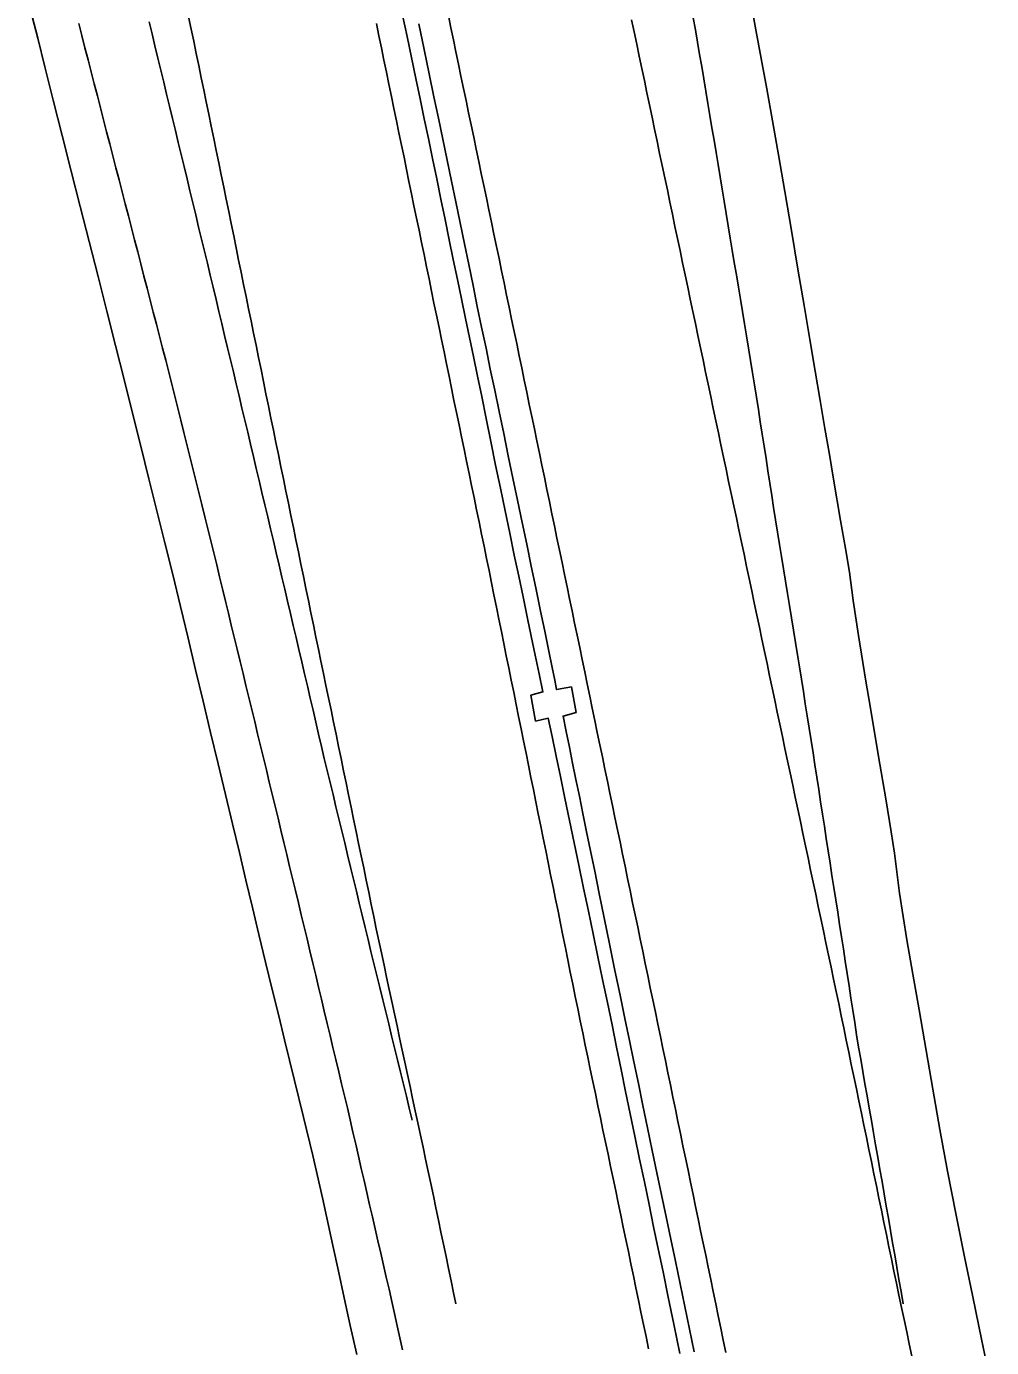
# Model space of a CAD drawing. Extents: x 1948091 to 1975253, y 787267 to 823306.
# Drawn here: x 1966877.1 to 1967071.5, y 787615.4 to 787881.5 of the extents above; entities that cross this region are included whole.
import ezdxf

# ---------------------------------------------------------------- set-up
doc = ezdxf.new("R2010")
doc.units = 0
doc.layers.add('RD_EX_Pavement_Markings', color=7, linetype='Continuous')
doc.layers.add('RD_EX_Road', color=7, linetype='Continuous')

msp = doc.modelspace()

# ---------------------------------------------------------------- linework, layer by layer
at = {"layer": 'RD_EX_Pavement_Markings'}
for points in [[(1966909.73, 787883.45), (1966910.24, 787881), (1966910.76, 787878.56), (1966911.27, 787876.11), (1966911.78, 787873.66), (1966912.29, 787871.22), (1966912.8, 787868.77), (1966913.3, 787866.32), (1966913.81, 787863.87), (1966914.31, 787861.42), (1966914.81, 787858.97), (1966915.31, 787856.52), (1966915.81, 787854.07), (1966916.31, 787851.62), (1966916.81, 787849.17), (1966917.31, 787846.73), (1966917.81, 787844.28), (1966918.31, 787841.83), (1966918.82, 787839.38), (1966919.32, 787836.93), (1966919.82, 787834.48), (1966920.32, 787832.03), (1966920.82, 787829.58), (1966921.32, 787827.13), (1966921.82, 787824.68), (1966922.32, 787822.23), (1966922.82, 787819.78), (1966923.32, 787817.33), (1966923.83, 787814.89), (1966924.33, 787812.44), (1966924.83, 787809.99), (1966925.33, 787807.54), (1966925.83, 787805.09), (1966926.33, 787802.64), (1966926.83, 787800.19), (1966927.33, 787797.74), (1966927.83, 787795.29), (1966928.33, 787792.84), (1966928.83, 787790.39), (1966929.34, 787787.94), (1966929.84, 787785.49), (1966930.34, 787783.05), (1966930.84, 787780.6), (1966931.35, 787778.15), (1966931.86, 787775.7), (1966932.36, 787773.25), (1966932.87, 787770.8), (1966933.37, 787768.36), (1966933.88, 787765.91), (1966934.39, 787763.46), (1966934.89, 787761.01), (1966935.4, 787758.56), (1966935.9, 787756.11), (1966936.41, 787753.67), (1966936.92, 787751.22), (1966937.42, 787748.77), (1966937.93, 787746.32), (1966938.43, 787743.87), (1966938.94, 787741.43), (1966939.45, 787738.98), (1966939.95, 787736.53), (1966940.46, 787734.08), (1966940.96, 787731.63), (1966941.47, 787729.18), (1966941.98, 787726.74), (1966942.48, 787724.29), (1966942.99, 787721.84), (1966943.49, 787719.39), (1966944, 787716.94), (1966944.51, 787714.49), (1966945.01, 787712.05), (1966945.52, 787709.6), (1966946.02, 787707.15), (1966946.53, 787704.7), (1966947.03, 787702.25), (1966947.54, 787699.8), (1966948.06, 787697.36), (1966948.59, 787694.92), (1966949.11, 787692.47), (1966949.64, 787690.03), (1966950.16, 787687.58), (1966950.69, 787685.14), (1966951.21, 787682.69), (1966951.73, 787680.25), (1966952.26, 787677.81), (1966952.78, 787675.36), (1966953.31, 787672.92), (1966953.83, 787670.47), (1966954.36, 787668.03), (1966954.88, 787665.58), (1966955.41, 787663.14), (1966955.93, 787660.7), (1966956.46, 787658.25), (1966956.98, 787655.81), (1966957.5, 787653.36), (1966958.03, 787650.92), (1966958.54, 787648.47), (1966959.05, 787646.02), (1966959.57, 787643.58), (1966960.08, 787641.13), (1966960.59, 787638.68), (1966961.1, 787636.24), (1966961.62, 787633.79), (1966962.12, 787631.34), (1966962.61, 787628.89), (1966963.11, 787626.44), (1966963.55, 787624.25)], [(1966962.07, 787883.73), (1966962.58, 787881.28), (1966963.09, 787878.83), (1966963.6, 787876.39), (1966964.11, 787873.94), (1966964.62, 787871.49), (1966965.14, 787869.04), (1966965.65, 787866.6), (1966966.16, 787864.15), (1966966.67, 787861.7), (1966967.18, 787859.26), (1966967.69, 787856.81), (1966968.2, 787854.36), (1966968.71, 787851.91), (1966969.22, 787849.47), (1966969.73, 787847.02), (1966970.24, 787844.57), (1966970.75, 787842.12), (1966971.26, 787839.68), (1966971.77, 787837.23), (1966972.28, 787834.78), (1966972.8, 787832.34), (1966973.31, 787829.89), (1966973.81, 787827.44), (1966974.32, 787824.99), (1966974.83, 787822.55), (1966975.34, 787820.1), (1966975.84, 787817.65), (1966976.35, 787815.2), (1966976.86, 787812.75), (1966977.37, 787810.31), (1966977.87, 787807.86), (1966978.38, 787805.41), (1966978.89, 787802.96), (1966979.4, 787800.51), (1966979.9, 787798.07), (1966980.41, 787795.62), (1966980.92, 787793.17), (1966981.43, 787790.72), (1966981.93, 787788.27), (1966982.44, 787785.83), (1966982.95, 787783.38), (1966983.46, 787780.93), (1966983.96, 787778.48), (1966984.47, 787776.03), (1966984.98, 787773.59), (1966985.49, 787771.14), (1966985.99, 787768.69), (1966986.5, 787766.24), (1966987.01, 787763.8), (1966987.52, 787761.35), (1966988.03, 787758.9), (1966988.54, 787756.45), (1966989.04, 787754), (1966989.55, 787751.56), (1966990.06, 787749.11), (1966990.57, 787746.66), (1966991.08, 787744.21), (1966991.59, 787741.77), (1966992.09, 787739.32), (1966992.6, 787736.87), (1966993.11, 787734.42), (1966993.62, 787731.97), (1966994.13, 787729.53), (1966994.64, 787727.08), (1966995.14, 787724.63), (1966995.65, 787722.18), (1966996.16, 787719.74), (1966996.67, 787717.29), (1966997.18, 787714.84), (1966997.69, 787712.39), (1966998.19, 787709.94), (1966998.7, 787707.5), (1966999.21, 787705.05), (1966999.72, 787702.6), (1967000.23, 787700.15), (1967000.73, 787697.71), (1967001.24, 787695.26), (1967001.75, 787692.81), (1967002.25, 787690.36), (1967002.76, 787687.91), (1967003.27, 787685.47), (1967003.78, 787683.02), (1967004.28, 787680.57), (1967004.79, 787678.12), (1967005.3, 787675.67), (1967005.8, 787673.23), (1967006.31, 787670.78), (1967006.82, 787668.33), (1967007.32, 787665.88), (1967007.83, 787663.43), (1967008.34, 787660.99), (1967008.85, 787658.54), (1967009.35, 787656.09), (1967009.86, 787653.64), (1967010.37, 787651.19), (1967010.87, 787648.75), (1967011.38, 787646.3), (1967011.89, 787643.85), (1967012.39, 787641.4), (1967012.9, 787638.95), (1967013.41, 787636.5), (1967013.92, 787634.06), (1967014.42, 787631.61), (1967014.93, 787629.16), (1967015.44, 787626.71), (1967015.95, 787624.27), (1967016.46, 787621.82), (1967016.96, 787619.37), (1967017.47, 787616.92), (1967017.98, 787614.47)], [(1967055.46, 787613.73), (1967054.95, 787616.18), (1967054.43, 787618.62), (1967053.91, 787621.07), (1967053.39, 787623.51), (1967052.87, 787625.96), (1967052.36, 787628.4), (1967051.85, 787630.85), (1967051.35, 787633.3), (1967050.84, 787635.75), (1967050.34, 787638.2), (1967049.83, 787640.65), (1967049.33, 787643.1), (1967048.82, 787645.54), (1967048.32, 787647.99), (1967047.81, 787650.44), (1967047.31, 787652.89), (1967046.8, 787655.34), (1967046.3, 787657.79), (1967045.79, 787660.23), (1967045.29, 787662.68), (1967044.78, 787665.13), (1967044.28, 787667.58), (1967043.77, 787670.03), (1967043.27, 787672.48), (1967042.76, 787674.93), (1967042.26, 787677.37), (1967041.75, 787679.82), (1967041.25, 787682.27), (1967040.73, 787684.72), (1967040.22, 787687.16), (1967039.7, 787689.61), (1967039.19, 787692.05), (1967038.67, 787694.5), (1967038.15, 787696.95), (1967037.64, 787699.39), (1967037.12, 787701.84), (1967036.61, 787704.29), (1967036.09, 787706.73), (1967035.58, 787709.18), (1967035.06, 787711.62), (1967034.54, 787714.07), (1967034.03, 787716.52), (1967033.51, 787718.96), (1967033, 787721.41), (1967032.48, 787723.86), (1967031.97, 787726.3), (1967031.45, 787728.75), (1967030.93, 787731.19), (1967030.42, 787733.64), (1967029.9, 787736.09), (1967029.39, 787738.53), (1967028.87, 787740.98), (1967028.36, 787743.42), (1967027.84, 787745.87), (1967027.32, 787748.32), (1967026.81, 787750.76), (1967026.29, 787753.21), (1967025.78, 787755.66), (1967025.26, 787758.1), (1967024.74, 787760.55), (1967024.23, 787762.99), (1967023.71, 787765.44), (1967023.2, 787767.89), (1967022.68, 787770.33), (1967022.16, 787772.78), (1967021.65, 787775.22), (1967021.13, 787777.67), (1967020.62, 787780.12), (1967020.1, 787782.56), (1967019.58, 787785.01), (1967019.07, 787787.46), (1967018.55, 787789.9), (1967018.03, 787792.35), (1967017.52, 787794.79), (1967017, 787797.24), (1967016.49, 787799.69), (1967015.97, 787802.13), (1967015.45, 787804.58), (1967014.94, 787807.02), (1967014.42, 787809.47), (1967013.91, 787811.92), (1967013.39, 787814.36), (1967012.87, 787816.81), (1967012.36, 787819.26), (1967011.85, 787821.7), (1967011.33, 787824.15), (1967010.82, 787826.6), (1967010.31, 787829.04), (1967009.79, 787831.49), (1967009.28, 787833.93), (1967008.76, 787836.38), (1967008.25, 787838.83), (1967007.74, 787841.27), (1967007.22, 787843.72), (1967006.71, 787846.17), (1967006.2, 787848.61), (1967005.68, 787851.06), (1967005.17, 787853.51), (1967004.65, 787855.95), (1967004.14, 787858.4), (1967003.63, 787860.85), (1967003.11, 787863.29), (1967002.6, 787865.74), (1967002.09, 787868.19), (1967001.57, 787870.63), (1967001.06, 787873.08), (1967000.54, 787875.53), (1967000.03, 787877.97), (1966999.52, 787880.42), (1966999, 787882.87)], [(1967053.73, 787624.24), (1967053.3, 787626.7), (1967052.87, 787629.16), (1967052.44, 787631.63), (1967052.02, 787634.09), (1967051.59, 787636.55), (1967051.16, 787639.02), (1967050.73, 787641.48), (1967050.3, 787643.94), (1967049.87, 787646.41), (1967049.45, 787648.87), (1967049.02, 787651.33), (1967048.59, 787653.8), (1967048.16, 787656.26), (1967047.73, 787658.72), (1967047.31, 787661.18), (1967046.88, 787663.65), (1967046.45, 787666.11), (1967046.02, 787668.57), (1967045.59, 787671.04), (1967045.16, 787673.5), (1967044.74, 787675.96), (1967044.33, 787678.43), (1967043.95, 787680.9), (1967043.57, 787683.37), (1967043.19, 787685.84), (1967042.81, 787688.31), (1967042.42, 787690.78), (1967042.04, 787693.25), (1967041.66, 787695.72), (1967041.28, 787698.19), (1967040.9, 787700.67), (1967040.52, 787703.14), (1967040.13, 787705.61), (1967039.75, 787708.08), (1967039.37, 787710.55), (1967038.99, 787713.02), (1967038.61, 787715.49), (1967038.23, 787717.96), (1967037.84, 787720.43), (1967037.46, 787722.9), (1967037.08, 787725.37), (1967036.7, 787727.84), (1967036.32, 787730.31), (1967035.94, 787732.78), (1967035.55, 787735.25), (1967035.17, 787737.73), (1967034.79, 787740.2), (1967034.39, 787742.66), (1967033.99, 787745.13), (1967033.6, 787747.6), (1967033.2, 787750.07), (1967032.8, 787752.54), (1967032.4, 787755), (1967032, 787757.47), (1967031.6, 787759.94), (1967031.2, 787762.41), (1967030.8, 787764.88), (1967030.4, 787767.34), (1967030, 787769.81), (1967029.6, 787772.28), (1967029.2, 787774.75), (1967028.8, 787777.21), (1967028.4, 787779.68), (1967028.01, 787782.15), (1967027.62, 787784.62), (1967027.24, 787787.09), (1967026.85, 787789.56), (1967026.47, 787792.03), (1967026.08, 787794.5), (1967025.7, 787796.97), (1967025.32, 787799.44), (1967024.93, 787801.91), (1967024.55, 787804.38), (1967024.16, 787806.85), (1967023.78, 787809.32), (1967023.37, 787811.79), (1967022.96, 787814.26), (1967022.55, 787816.72), (1967022.14, 787819.19), (1967021.73, 787821.65), (1967021.32, 787824.12), (1967020.91, 787826.59), (1967020.51, 787829.05), (1967020.1, 787831.52), (1967019.69, 787833.99), (1967019.28, 787836.45), (1967018.87, 787838.92), (1967018.46, 787841.39), (1967018.05, 787843.85), (1967017.64, 787846.32), (1967017.24, 787848.78), (1967016.83, 787851.25), (1967016.42, 787853.72), (1967016.01, 787856.18), (1967015.6, 787858.65), (1967015.19, 787861.12), (1967014.78, 787863.58), (1967014.37, 787866.05), (1967013.96, 787868.51), (1967013.55, 787870.98), (1967013.12, 787873.44), (1967012.7, 787875.91), (1967012.28, 787878.37), (1967011.85, 787880.84), (1967011.43, 787883.3)], [(1966887.6, 787882.1), (1966888.22, 787879.68), (1966888.85, 787877.25), (1966889.47, 787874.83), (1966890.1, 787872.41), (1966890.72, 787869.99), (1966891.35, 787867.57), (1966891.97, 787865.15), (1966892.6, 787862.73), (1966893.22, 787860.31), (1966893.85, 787857.89), (1966894.47, 787855.47), (1966895.1, 787853.05), (1966895.72, 787850.63), (1966896.35, 787848.21), (1966896.98, 787845.79), (1966897.6, 787843.37), (1966898.23, 787840.95), (1966898.86, 787838.53), (1966899.48, 787836.11), (1966900.11, 787833.69), (1966900.74, 787831.27), (1966901.37, 787828.85), (1966901.99, 787826.43), (1966902.62, 787824.01), (1966903.25, 787821.59), (1966903.87, 787819.17), (1966904.5, 787816.75), (1966905.13, 787814.33), (1966905.76, 787811.91), (1966906.38, 787809.49), (1966906.98, 787807.06), (1966907.58, 787804.63), (1966908.18, 787802.21), (1966908.78, 787799.78), (1966909.38, 787797.35), (1966909.99, 787794.93), (1966910.59, 787792.5), (1966911.19, 787790.07), (1966911.79, 787787.65), (1966912.39, 787785.22), (1966912.99, 787782.79), (1966913.59, 787780.37), (1966914.2, 787777.94), (1966914.8, 787775.51), (1966915.4, 787773.09), (1966915.99, 787770.66), (1966916.58, 787768.23), (1966917.17, 787765.8), (1966917.76, 787763.37), (1966918.34, 787760.94), (1966918.93, 787758.51), (1966919.52, 787756.08), (1966920.11, 787753.65), (1966920.7, 787751.22), (1966921.29, 787748.79), (1966921.88, 787746.36), (1966922.47, 787743.93), (1966923.06, 787741.51), (1966923.65, 787739.08), (1966924.24, 787736.65), (1966924.82, 787734.21), (1966925.41, 787731.78), (1966925.99, 787729.35), (1966926.58, 787726.92), (1966927.16, 787724.49), (1966927.75, 787722.06), (1966928.33, 787719.63), (1966928.92, 787717.2), (1966929.51, 787714.77), (1966930.09, 787712.34), (1966930.68, 787709.91), (1966931.26, 787707.48), (1966931.85, 787705.05), (1966932.43, 787702.62), (1966933.02, 787700.19), (1966933.6, 787697.76), (1966934.18, 787695.32), (1966934.76, 787692.89), (1966935.34, 787690.46), (1966935.92, 787688.03), (1966936.5, 787685.6), (1966937.08, 787683.17), (1966937.66, 787680.73), (1966938.24, 787678.3), (1966938.82, 787675.87), (1966939.41, 787673.44), (1966939.99, 787671.01), (1966940.57, 787668.58), (1966941.15, 787666.15), (1966941.72, 787663.71), (1966942.28, 787661.28), (1966942.84, 787658.84), (1966943.41, 787656.4), (1966943.97, 787653.97), (1966944.53, 787651.53), (1966945.09, 787649.09), (1966945.65, 787646.66), (1966946.21, 787644.22), (1966946.77, 787641.79), (1966947.33, 787639.35), (1966947.89, 787636.91), (1966948.45, 787634.48), (1966949.01, 787632.04), (1966949.57, 787629.6), (1966950.13, 787627.17), (1966950.69, 787624.73), (1966951.23, 787622.29), (1966951.76, 787619.85), (1966952.3, 787617.41), (1966952.83, 787614.96)], [(1966901.78, 787882.45), (1966902.38, 787880.03), (1966902.96, 787877.6), (1966903.55, 787875.17), (1966904.14, 787872.74), (1966904.72, 787870.31), (1966905.31, 787867.88), (1966905.9, 787865.45), (1966906.48, 787863.02), (1966907.07, 787860.59), (1966907.66, 787858.16), (1966908.24, 787855.73), (1966908.83, 787853.3), (1966909.42, 787850.87), (1966910.01, 787848.44), (1966910.59, 787846.01), (1966911.18, 787843.58), (1966911.76, 787841.14), (1966912.34, 787838.71), (1966912.93, 787836.28), (1966913.51, 787833.85), (1966914.09, 787831.42), (1966914.67, 787828.99), (1966915.26, 787826.56), (1966915.84, 787824.13), (1966916.42, 787821.69), (1966917, 787819.26), (1966917.59, 787816.83), (1966918.17, 787814.4), (1966918.75, 787811.97), (1966919.33, 787809.54), (1966919.92, 787807.11), (1966920.49, 787804.68), (1966921.07, 787802.24), (1966921.64, 787799.81), (1966922.22, 787797.38), (1966922.79, 787794.94), (1966923.37, 787792.51), (1966923.95, 787790.08), (1966924.52, 787787.65), (1966925.1, 787785.21), (1966925.67, 787782.78), (1966926.25, 787780.35), (1966926.82, 787777.91), (1966927.4, 787775.48), (1966927.98, 787773.05), (1966928.55, 787770.62), (1966929.12, 787768.18), (1966929.69, 787765.75), (1966930.26, 787763.31), (1966930.83, 787760.88), (1966931.39, 787758.44), (1966931.96, 787756.01), (1966932.53, 787753.58), (1966933.1, 787751.14), (1966933.67, 787748.71), (1966934.24, 787746.27), (1966934.81, 787743.84), (1966935.38, 787741.4), (1966935.94, 787738.97), (1966936.51, 787736.53), (1966937.08, 787734.1), (1966937.67, 787731.67), (1966938.25, 787729.24), (1966938.84, 787726.81), (1966939.43, 787724.38), (1966940.01, 787721.95), (1966940.6, 787719.52), (1966941.19, 787717.09), (1966941.78, 787714.66), (1966942.36, 787712.23), (1966942.95, 787709.8), (1966943.54, 787707.37), (1966944.13, 787704.94), (1966944.71, 787702.51), (1966945.3, 787700.08), (1966945.89, 787697.65), (1966946.48, 787695.22), (1966947.08, 787692.79), (1966947.67, 787690.36), (1966948.27, 787687.94), (1966948.86, 787685.51), (1966949.46, 787683.08), (1966950.05, 787680.65), (1966950.65, 787678.22), (1966951.24, 787675.79), (1966951.83, 787673.37), (1966952.43, 787670.94), (1966953.02, 787668.51), (1966953.62, 787666.08), (1966954.21, 787663.65), (1966954.8, 787661.24)], [(1966947.57, 787882.12), (1966948.07, 787879.67), (1966948.58, 787877.22), (1966949.08, 787874.77), (1966949.59, 787872.33), (1966950.1, 787869.88), (1966950.6, 787867.43), (1966951.11, 787864.98), (1966951.62, 787862.53), (1966952.12, 787860.08), (1966952.63, 787857.64), (1966953.14, 787855.19), (1966953.64, 787852.74), (1966954.14, 787850.29), (1966954.65, 787847.84), (1966955.15, 787845.39), (1966955.66, 787842.95), (1966956.16, 787840.5), (1966956.66, 787838.05), (1966957.17, 787835.6), (1966957.67, 787833.15), (1966958.18, 787830.7), (1966958.68, 787828.25), (1966959.18, 787825.8), (1966959.69, 787823.36), (1966960.19, 787820.91), (1966960.69, 787818.46), (1966961.2, 787816.01), (1966961.7, 787813.56), (1966962.21, 787811.11), (1966962.71, 787808.66), (1966963.21, 787806.22), (1966963.72, 787803.77), (1966964.22, 787801.32), (1966964.73, 787798.87), (1966965.23, 787796.42), (1966965.73, 787793.97), (1966966.24, 787791.52), (1966966.74, 787789.07), (1966967.25, 787786.63), (1966967.75, 787784.18), (1966968.25, 787781.73), (1966968.76, 787779.28), (1966969.26, 787776.83), (1966969.76, 787774.38), (1966970.27, 787771.93), (1966970.77, 787769.49), (1966971.27, 787767.04), (1966971.77, 787764.59), (1966972.26, 787762.14), (1966972.76, 787759.69), (1966973.26, 787757.23), (1966973.75, 787754.78), (1966974.25, 787752.33), (1966974.74, 787749.88), (1966975.24, 787747.43), (1966975.74, 787744.98), (1966976.23, 787742.53), (1966976.73, 787740.08), (1966977.23, 787737.63), (1966977.72, 787735.18), (1966978.22, 787732.73), (1966978.71, 787730.28), (1966979.21, 787727.83), (1966979.71, 787725.38), (1966980.2, 787722.93), (1966980.7, 787720.48), (1966981.19, 787718.03), (1966981.69, 787715.58), (1966982.19, 787713.13), (1966982.68, 787710.68), (1966983.18, 787708.23), (1966983.67, 787705.78), (1966984.17, 787703.33), (1966984.67, 787700.88), (1966985.16, 787698.43), (1966985.66, 787695.98), (1966986.15, 787693.53), (1966986.65, 787691.08), (1966987.15, 787688.63), (1966987.64, 787686.18), (1966988.14, 787683.73), (1966988.64, 787681.28), (1966989.15, 787678.83), (1966989.66, 787676.38), (1966990.17, 787673.94), (1966990.68, 787671.49), (1966991.19, 787669.04), (1966991.7, 787666.59), (1966992.21, 787664.15), (1966992.72, 787661.7), (1966993.23, 787659.25), (1966993.74, 787656.8), (1966994.26, 787654.36), (1966994.77, 787651.91), (1966995.28, 787649.46), (1966995.79, 787647.02), (1966996.3, 787644.57), (1966996.81, 787642.12), (1966997.32, 787639.67), (1966997.83, 787637.23), (1966998.34, 787634.78), (1966998.85, 787632.33), (1966999.36, 787629.88), (1966999.87, 787627.44), (1967000.38, 787624.99), (1967000.89, 787622.54), (1967001.4, 787620.1), (1967001.91, 787617.65), (1967002.43, 787615.2)]]:
    msp.add_lwpolyline(points, dxfattribs=at)
at = {"layer": 'RD_EX_Road'}
for points in [[(1966943.61, 787614.06), (1966942.32, 787619.86), (1966941.09, 787625.45), (1966939.92, 787630.83), (1966938.81, 787636.01), (1966936.73, 787645.61), (1966934.77, 787654.11), (1966932.91, 787661.86), (1966931.1, 787669.23), (1966929.09, 787677.41), (1966927.9, 787682.23), (1966926.6, 787687.54), (1966925.25, 787693.09), (1966923.91, 787698.61), (1966922.59, 787704.1), (1966921.29, 787709.58), (1966919.96, 787715.14), (1966918.59, 787720.9), (1966917.16, 787726.86), (1966915.69, 787733.02), (1966914.18, 787739.3), (1966912.67, 787745.61), (1966911.15, 787751.95), (1966909.62, 787758.33), (1966908.09, 787764.72), (1966906.53, 787771.12), (1966904.95, 787777.53), (1966903.35, 787783.94), (1966901.73, 787790.41), (1966900.09, 787796.98), (1966898.42, 787803.65), (1966896.73, 787810.41), (1966895.01, 787817.26), (1966893.27, 787824.18), (1966891.49, 787831.16), (1966889.69, 787838.21), (1966887.87, 787845.3), (1966886.07, 787852.41), (1966884.26, 787859.54), (1966882.47, 787866.7), (1966880.79, 787873.41), (1966879.33, 787879.19), (1966877.06, 787887.98)], [(1967071.53, 787607.44), (1967069.49, 787617.11), (1967067.72, 787625.65), (1967066.02, 787634.05), (1967064.35, 787642.45), (1967062.67, 787650.96), (1967061.08, 787659.37), (1967059.67, 787667.46), (1967058, 787677.23), (1967056.92, 787683.49), (1967055.67, 787690.66), (1967054.48, 787697.57), (1967052.97, 787706.98), (1967052.45, 787711.29), (1967051.96, 787715.05), (1967051.3, 787719.33), (1967050.21, 787725.95), (1967048.7, 787734.92), (1967047.06, 787744.64), (1967046.21, 787749.67), (1967044.71, 787758.83), (1967043.67, 787765.94), (1967042.87, 787771.59), (1967042.09, 787776.37), (1967041.11, 787782.04), (1967039.69, 787790.33), (1967038.84, 787795.29), (1967037.94, 787800.58), (1967036.99, 787806.19), (1967035.98, 787812.13), (1967034.91, 787818.48), (1967033.76, 787825.31), (1967032.52, 787832.64), (1967031.21, 787840.46), (1967029.89, 787848.28), (1967028.62, 787855.65), (1967027.41, 787862.54), (1967026.24, 787868.98), (1967025.13, 787875.05), (1967024.05, 787880.88), (1967023, 787886.46)], [(1967008.74, 787614.25), (1967007.51, 787620.14), (1967006.38, 787625.61), (1967005.33, 787630.67), (1967004.37, 787635.31), (1967003.44, 787639.77), (1967002.51, 787644.27), (1967001.57, 787648.81), (1967000.61, 787653.4), (1966999.66, 787657.99), (1966998.72, 787662.53), (1966997.8, 787667.03), (1966996.88, 787671.48), (1966995.97, 787675.94), (1966995.05, 787680.44), (1966994.11, 787684.97), (1966993.16, 787689.56), (1966992.21, 787694.16), (1966991.25, 787698.77), (1966990.29, 787703.37), (1966989.33, 787707.98), (1966988.38, 787712.57), (1966987.43, 787717.12), (1966986.49, 787721.62), (1966985.56, 787726.09), (1966984.65, 787730.44), (1966983.79, 787734.57), (1966982.97, 787738.49), (1966982.2, 787742.21), (1966979.66, 787741.64), (1966978.7, 787746.84), (1966981.12, 787747.49), (1966980.35, 787751.16), (1966979.56, 787754.91), (1966978.76, 787758.74), (1966978.02, 787762.28), (1966977.12, 787766.66), (1966976.25, 787770.8), (1966975.36, 787775.06), (1966974.44, 787779.46), (1966973.5, 787783.95), (1966972.55, 787788.53), (1966971.59, 787793.18), (1966970.63, 787797.91), (1966969.69, 787802.56), (1966968.79, 787806.97), (1966967.93, 787811.13), (1966967.11, 787815.06), (1966966.31, 787818.88), (1966965.51, 787822.74), (1966964.7, 787826.65), (1966963.89, 787830.59), (1966963.06, 787834.57), (1966962.24, 787838.59), (1966961.4, 787842.65), (1966960.56, 787846.75), (1966959.72, 787850.86), (1966958.88, 787854.92), (1966958.05, 787858.95), (1966957.21, 787862.95), (1966956.38, 787866.96), (1966955.52, 787871.07), (1966954.65, 787875.25), (1966953.76, 787879.53), (1966952.86, 787883.81)], [(1967011.6, 787614.57), (1967010.65, 787619.15), (1967009.7, 787623.73), (1967008.76, 787628.29), (1967007.81, 787632.82), (1967006.88, 787637.3), (1967005.95, 787641.74), (1967005.03, 787646.18), (1967004.1, 787650.65), (1967003.16, 787655.16), (1967002.22, 787659.7), (1967001.28, 787664.22), (1967000.36, 787668.66), (1966999.45, 787673.02), (1966998.55, 787677.31), (1966997.63, 787681.71), (1966996.66, 787686.41), (1966995.63, 787691.42), (1966994.54, 787696.74), (1966993.47, 787702.01), (1966992.47, 787706.89), (1966991.56, 787711.39), (1966990.72, 787715.49), (1966989.94, 787719.31), (1966989.19, 787722.99), (1966988.47, 787726.51), (1966987.78, 787729.87), (1966987.12, 787733.14), (1966986.46, 787736.36), (1966985.82, 787739.52), (1966985.19, 787742.64), (1966987.81, 787743.38), (1966986.87, 787748.5), (1966983.89, 787747.98), (1966983.52, 787749.84), (1966983, 787752.41), (1966982.33, 787755.71), (1966981.51, 787759.73), (1966980.86, 787762.84), (1966980.6, 787764.1), (1966979.7, 787768.48), (1966978.78, 787772.86), (1966977.86, 787777.25), (1966976.94, 787781.65), (1966976.01, 787786.09), (1966975.08, 787790.56), (1966974.15, 787795.06), (1966973.22, 787799.55), (1966972.31, 787803.95), (1966971.41, 787808.28), (1966970.53, 787812.53), (1966969.66, 787816.74), (1966968.78, 787820.95), (1966967.91, 787825.16), (1966967.04, 787829.36), (1966966.17, 787833.56), (1966965.3, 787837.77), (1966964.43, 787841.98), (1966963.56, 787846.18), (1966962.69, 787850.39), (1966961.82, 787854.6), (1966960.95, 787858.82), (1966960.08, 787863.03), (1966959.18, 787867.38), (1966958.22, 787872), (1966957.2, 787876.91), (1966956.12, 787882.09)]]:
    msp.add_lwpolyline(points, dxfattribs=at)

doc.saveas('drawing.dxf')
